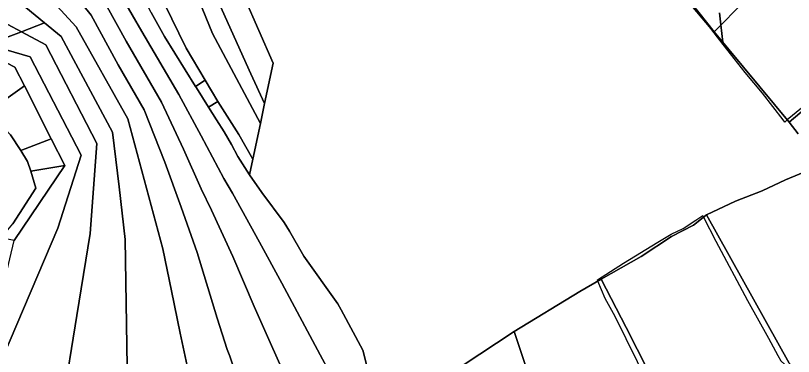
# Model space of a CAD drawing. Extents: x -477304 to -465429, y -1159113 to -1149210.
# Drawn here: x -471139 to -470157, y -1156987 to -1156557 of the extents above; entities that cross this region are included whole.
import ezdxf

# ---------------------------------------------------------------- set-up
doc = ezdxf.new("R2010")
doc.units = 0
doc.layers.add('BPEJ_s', color=7, linetype='Continuous')
doc.layers.add('PUPFL_s', color=7, linetype='Continuous')

msp = doc.modelspace()

# ---------------------------------------------------------------- linework, layer by layer
at = {"layer": 'BPEJ_s'}
msp.add_line((-470170.17, -1156688.78), (-470196.33, -1156654.96), dxfattribs=at)
for points in [[(-470196.33, -1156654.96), (-470218.02, -1156629.02), (-470246.11, -1156593.59), (-470260.17, -1156575.27), (-470261.2, -1156573.93), (-470306.5, -1156519.49), (-470351.37, -1156462.28), (-470394.12, -1156410.6), (-470418.44, -1156380.16), (-470428.6, -1156367.45), (-470432.1, -1156363.07), (-470429.21, -1156362.11), (-470419.77, -1156358.98), (-470394.55, -1156350.62), (-470382.85, -1156346.16), (-470380.93, -1156344.88), (-470332.43, -1156328.38), (-470347.14, -1156299.84)], [(-470250.35, -1156553.73), (-470248.75, -1156568.81), (-470246.42, -1156590.73), (-470246.36, -1156591.28), (-470246.11, -1156593.59), (-470260.17, -1156575.27), (-470261.2, -1156573.93), (-470306.5, -1156519.49)], [(-470146.99, -1156674.11), (-470164.95, -1156688.86), (-470168.1, -1156691.45), (-470170.17, -1156688.78), (-470196.33, -1156654.96), (-470218.02, -1156629.02), (-470246.11, -1156593.59), (-470246.36, -1156591.28), (-470246.42, -1156590.73), (-470248.75, -1156568.81), (-470250.35, -1156553.73)], [(-470146.99, -1156674.11), (-470164.95, -1156688.86), (-470168.1, -1156691.45), (-470170.17, -1156688.78)], [(-470340.15, -1157022.07), (-470382.21, -1156936.55), (-470394.76, -1156914.01), (-470404.16, -1156892), (-470404.75, -1156890.61), (-470371.79, -1156869.34), (-470328.4, -1156842.97), (-470311.39, -1156832.98), (-470296.29, -1156825.74), (-470280.56, -1156815.26), (-470271.57, -1156809.27), (-470270.58, -1156811.22), (-470255.03, -1156841.7), (-470215.05, -1156916.56), (-470188.69, -1156964.21), (-470176.85, -1156985.86), (-470173.3, -1156992.66)], [(-470328.4, -1156842.97), (-470311.39, -1156832.98), (-470296.29, -1156825.74), (-470280.56, -1156815.26), (-470271.57, -1156809.27), (-470270.58, -1156811.22), (-470255.03, -1156841.7), (-470215.05, -1156916.56), (-470188.69, -1156964.21), (-470176.85, -1156985.86), (-470173.3, -1156992.66), (-470156.93, -1157007.33)], [(-470340.15, -1157022.07), (-470382.21, -1156936.55), (-470394.76, -1156914.01), (-470404.16, -1156892), (-470404.75, -1156890.61), (-470371.79, -1156869.34), (-470328.4, -1156842.97)]]:
    msp.add_lwpolyline(points, dxfattribs=at)
at = {"layer": 'PUPFL_s'}
for points in [[(-470829.99, -1156693.11), (-470839.78, -1156738.1), (-470857.31, -1156707.13), (-470883.93, -1156665.4), (-470899.91, -1156638.59), (-470923.9, -1156598.35), (-470951.29, -1156542.46), (-470998.67, -1156404.46), (-471041.13, -1156278.75), (-471078.8, -1156170.55), (-471091.08, -1156048.56), (-471099.82, -1155961.8), (-471106.55, -1155894.96), (-471050.48, -1155859.52), (-471003.33, -1155831.89), (-471006.43, -1155849.41), (-471022.64, -1155951.92), (-471037.55, -1156045.07), (-471057.43, -1156169.23), (-471005.98, -1156295.75), (-470958.75, -1156412.58), (-470890.49, -1156579.75)], [(-470899.91, -1156638.59), (-470911.91, -1156646.55), (-470951.05, -1156583.4), (-470968.09, -1156553.33), (-470971.14, -1156547.88), (-470975.38, -1156532.59), (-471011.57, -1156415.99), (-471061.89, -1156254.93), (-471094.26, -1156148.89), (-471118.52, -1156067.04), (-471158.43, -1155939.27), (-471115.09, -1155900.78), (-471113.25, -1155899.47), (-471106.55, -1155894.96), (-471099.82, -1155961.8), (-471091.08, -1156048.56), (-471078.8, -1156170.55), (-471041.13, -1156278.75), (-470998.67, -1156404.46), (-470951.29, -1156542.46), (-470923.9, -1156598.35)], [(-471016.4, -1156048.46), (-471046.02, -1156169.04), (-470993.12, -1156290.52), (-470943.01, -1156405.58), (-470908.05, -1156482.93), (-470882.28, -1156541.77), (-470842.07, -1156630.77), (-470824.8, -1156668), (-470829.99, -1156693.11), (-470890.49, -1156579.75), (-470958.75, -1156412.58), (-471005.98, -1156295.75), (-471057.43, -1156169.23), (-471037.55, -1156045.07), (-471022.64, -1155951.92), (-470994.28, -1155959.7)], [(-470180.86, -1156499.74), (-470257.35, -1156577.56), (-470337.87, -1156475.59), (-470429.04, -1156367.61), (-470415.09, -1156362.45), (-470341.1, -1156456.07), (-470267.17, -1156419.12)], [(-471213.05, -1156483.92), (-471180.85, -1156502.14), (-471102.7, -1156566.52), (-471131.88, -1156577.56), (-471201.23, -1156540.54), (-471337.42, -1156476.25), (-471448.06, -1156424.56), (-471424.32, -1156381.04), (-471418.44, -1156369.64)], [(-470882.28, -1156541.77), (-470908.05, -1156482.93), (-470943.01, -1156405.58), (-470910.41, -1156396.67), (-470868.48, -1156493.08), (-470813.92, -1156617.1), (-470824.8, -1156668), (-470842.07, -1156630.77)], [(-471201.23, -1156540.54), (-471131.88, -1156577.56), (-471174.62, -1156593.74), (-471228.95, -1156578.25), (-471490.01, -1156472.99), (-471480.5, -1156462.99), (-471451.26, -1156429.03), (-471448.06, -1156424.56), (-471337.42, -1156476.25)], [(-470180.86, -1156499.74), (-470117.99, -1156436.36), (-470021.07, -1156459.4), (-469968.28, -1156472.89), (-469923.76, -1156488.75), (-470015.91, -1156567.98), (-470162.48, -1156691.83), (-470257.35, -1156577.56)], [(-470958.6, -1157055.74), (-470997.44, -1157053.71), (-471000.96, -1156839.66), (-471008.6, -1156773.03), (-471017.05, -1156704.1), (-471081.86, -1156583.69), (-471102.7, -1156566.52), (-471180.85, -1156502.14), (-471213.05, -1156483.92), (-471188.34, -1156446.78), (-471160.62, -1156465.56), (-471126.21, -1156502.67), (-471091.81, -1156539.75), (-471062.56, -1156571.29), (-470997.44, -1156687.62), (-470953.32, -1156851.38), (-470942.29, -1156904.51), (-470931.25, -1156957.72), (-470920.24, -1157010.77), (-470908.78, -1157066.01)], [(-471008.6, -1156773.03), (-471000.96, -1156839.66), (-470997.44, -1157053.71), (-471079.83, -1157047.34), (-471061.89, -1156935.63), (-471045.24, -1156832.11), (-471036.58, -1156718.59), (-471101.11, -1156593.99), (-471131.88, -1156577.56), (-471102.7, -1156566.52), (-471081.86, -1156583.69), (-471017.05, -1156704.1)], [(-471086.03, -1156825.5), (-471056.43, -1156733.11), (-471120.86, -1156609.06), (-471174.62, -1156593.74), (-471131.88, -1156577.56), (-471101.11, -1156593.99), (-471036.58, -1156718.59), (-471045.24, -1156832.11), (-471061.89, -1156935.63), (-471079.83, -1157047.34), (-471126.65, -1157044.55), (-471176.4, -1157039.7), (-471154.53, -1156986.38)], [(-471150.78, -1156616.84), (-471171.69, -1156606.44), (-471187.45, -1156598.6), (-471174.62, -1156593.74), (-471120.86, -1156609.06), (-471056.43, -1156733.11), (-471086.03, -1156825.5), (-471154.53, -1156986.38), (-471176.4, -1157039.7), (-471246.59, -1157033.93), (-471247.59, -1156997.14), (-471244.25, -1156985.65), (-471211.34, -1156994.66), (-471189.1, -1156955.48), (-471161.28, -1156924.38), (-471141.05, -1156840.67), (-471077.15, -1156746.45), (-471094.33, -1156712.55), (-471128.13, -1156645.66), (-471139.95, -1156622.28)], [(-471139.95, -1156622.28), (-471128.13, -1156645.66), (-471173.69, -1156678.35), (-471189.62, -1156667.8), (-471150.78, -1156616.84)], [(-470895.46, -1156672.72), (-470910.69, -1156648.52), (-470911.91, -1156646.55), (-470899.91, -1156638.59), (-470883.93, -1156665.4)], [(-471094.33, -1156712.55), (-471132.64, -1156727.31), (-471145.57, -1156707.77), (-471173.69, -1156678.35), (-471128.13, -1156645.66)], [(-470883.93, -1156665.4), (-470857.31, -1156707.13), (-470839.78, -1156738.1), (-470843.81, -1156757.99), (-470858.75, -1156734.73), (-470866.75, -1156719.78), (-470876.07, -1156703.74), (-470885.35, -1156688.77), (-470895.46, -1156672.72)], [(-471132.64, -1156727.31), (-471094.33, -1156712.55), (-471077.15, -1156746.45), (-471119.81, -1156753.48), (-471124.3, -1156741.28)], [(-471141.05, -1156840.67), (-471157.48, -1156837.57), (-471142.54, -1156819.94), (-471113.66, -1156774.76), (-471119.81, -1156753.48), (-471077.15, -1156746.45)], [(-470081.64, -1156986.62), (-470057.24, -1157006.06), (-470051.38, -1157024.73), (-470035.86, -1157056.38), (-470014.59, -1157076.62), (-469966.38, -1157095.84), (-469955.78, -1157108.31), (-469943.58, -1157112.79), (-469915.45, -1157139.93), (-469886.65, -1157160.49), (-469985.63, -1157132.42), (-470031.16, -1157111.97), (-470162.57, -1156995.57), (-470267.15, -1156808.52), (-470230.22, -1156791.35), (-470196.48, -1156778.13), (-470167.01, -1156764.24), (-470120.37, -1156745.13), (-470079.07, -1156861.35), (-470102.82, -1156889.23), (-470120.66, -1156952.52), (-470119.38, -1156957.61)], [(-470326.78, -1157032.34), (-470391.77, -1157043.79), (-470475.49, -1157057.87), (-470509.57, -1156955.48), (-470426.73, -1156904.96), (-470399.84, -1156889.52), (-470368.34, -1156950.36)], [(-470475.49, -1157057.87), (-470525.69, -1157066.51), (-470575.61, -1156999.08), (-470509.57, -1156955.48)]]:
    msp.add_lwpolyline(points, close=True, dxfattribs=at)
for points in [[(-470831.18, -1156842.78), (-470865.45, -1156781.35), (-470876.39, -1156762.46), (-470904.82, -1156708.74), (-470932.99, -1156656.84), (-470979.68, -1156577.38), (-471004.02, -1156534.86), (-471012.04, -1156522.41), (-471104.61, -1156376.61), (-471261.42, -1156173.22)], [(-471261.42, -1156173.22), (-471104.61, -1156376.61), (-471012.04, -1156522.41), (-471004.02, -1156534.86), (-470979.68, -1156577.38), (-470932.99, -1156656.84), (-470904.82, -1156708.74), (-470876.39, -1156762.46), (-470865.45, -1156781.35), (-470831.18, -1156842.78), (-470803.02, -1156894.61), (-470754.51, -1156984.97), (-470731.97, -1157027.06)], [(-470788.91, -1157034.56), (-470837.95, -1156923.96), (-470865.11, -1156861.22), (-470892.06, -1156802.75), (-470904.7, -1156775.84), (-470927.35, -1156725.5), (-470954.86, -1156666.3), (-470999.52, -1156589.43), (-471023.74, -1156545.99), (-471067.19, -1156483.02), (-471120.69, -1156403.15), (-471170.67, -1156352.19)], [(-471170.67, -1156352.19), (-471120.69, -1156403.15), (-471067.19, -1156483.02), (-471023.74, -1156545.99), (-470999.52, -1156589.43), (-470954.86, -1156666.3), (-470927.35, -1156725.5), (-470904.7, -1156775.84), (-470892.06, -1156802.75), (-470865.11, -1156861.22), (-470837.95, -1156923.96), (-470788.91, -1157034.56)], [(-471140.81, -1156431.51), (-471096.46, -1156487.64), (-471063.24, -1156532.17), (-471043.95, -1156556.84), (-471009.62, -1156619.44), (-470976.81, -1156676.06), (-470950.79, -1156742.11), (-470930.15, -1156798.71), (-470909.89, -1156855.91), (-470884.51, -1156938.86), (-470872.09, -1156978.33), (-470868.9, -1156986.68), (-470852.74, -1157034.5)], [(-470852.74, -1157034.5), (-470868.9, -1156986.68), (-470872.09, -1156978.33), (-470884.51, -1156938.86), (-470909.89, -1156855.91), (-470930.15, -1156798.71), (-470950.79, -1156742.11), (-470976.81, -1156676.06), (-471009.62, -1156619.44), (-471043.95, -1156556.84), (-471063.24, -1156532.17), (-471096.46, -1156487.64), (-471140.81, -1156431.51)], [(-470920.24, -1157010.77), (-470931.25, -1156957.72), (-470942.29, -1156904.51), (-470953.32, -1156851.38), (-470997.44, -1156687.62), (-471062.56, -1156571.29), (-471091.81, -1156539.75), (-471126.21, -1156502.67), (-471160.62, -1156465.56)], [(-470337.87, -1156475.59), (-470257.35, -1156577.56), (-470162.48, -1156691.83), (-470151.03, -1156706.15)], [(-470687.64, -1157030.91), (-470700.64, -1156979.02), (-470728, -1156928.38), (-470732.47, -1156920.62), (-470775.3, -1156860.81), (-470793.46, -1156829.26), (-470800.18, -1156818.15), (-470828.14, -1156780.36), (-470843.81, -1156757.99), (-470839.78, -1156738.1), (-470829.99, -1156693.11), (-470824.8, -1156668), (-470813.92, -1156617.1), (-470868.48, -1156493.08)], [(-470968.09, -1156553.33), (-470951.05, -1156583.4), (-470911.91, -1156646.55), (-470910.69, -1156648.52), (-470895.46, -1156672.72), (-470885.35, -1156688.77), (-470876.07, -1156703.74), (-470866.75, -1156719.78), (-470858.75, -1156734.73), (-470843.81, -1156757.99), (-470828.14, -1156780.36), (-470800.18, -1156818.15), (-470793.46, -1156829.26), (-470775.3, -1156860.81), (-470732.47, -1156920.62), (-470728, -1156928.38), (-470700.64, -1156979.02), (-470687.64, -1157030.91)], [(-470151.03, -1156706.15), (-470162.48, -1156691.83), (-470015.91, -1156567.98)], [(-471145.57, -1156707.77), (-471132.64, -1156727.31), (-471124.3, -1156741.28), (-471119.81, -1156753.48), (-471113.66, -1156774.76), (-471142.54, -1156819.94)], [(-470120.37, -1156745.13), (-470167.01, -1156764.24), (-470196.48, -1156778.13), (-470230.22, -1156791.35), (-470267.15, -1156808.52), (-470283.42, -1156821.36), (-470311.22, -1156835.73), (-470349.58, -1156861.11), (-470399.84, -1156889.52), (-470426.73, -1156904.96), (-470509.57, -1156955.48), (-470575.61, -1156999.08)], [(-470014.44, -1157258.92), (-470195.31, -1157033.26), (-470287.67, -1157087.83), (-470362.59, -1157087.14), (-470411.44, -1157097.05), (-470443.12, -1157110.51), (-470455.9, -1157118.24), (-470475.49, -1157057.87), (-470391.77, -1157043.79), (-470326.78, -1157032.34), (-470368.34, -1156950.36), (-470399.84, -1156889.52), (-470349.58, -1156861.11), (-470311.22, -1156835.73), (-470283.42, -1156821.36), (-470267.15, -1156808.52), (-470162.57, -1156995.57), (-470031.16, -1157111.97)], [(-470682, -1157064.52), (-470680.67, -1157073.06), (-470680.4, -1157074.52), (-470708.84, -1157075.26), (-470731.97, -1157027.06), (-470754.51, -1156984.97), (-470803.02, -1156894.61), (-470831.18, -1156842.78)]]:
    msp.add_lwpolyline(points, dxfattribs=at)

doc.saveas('drawing.dxf')
